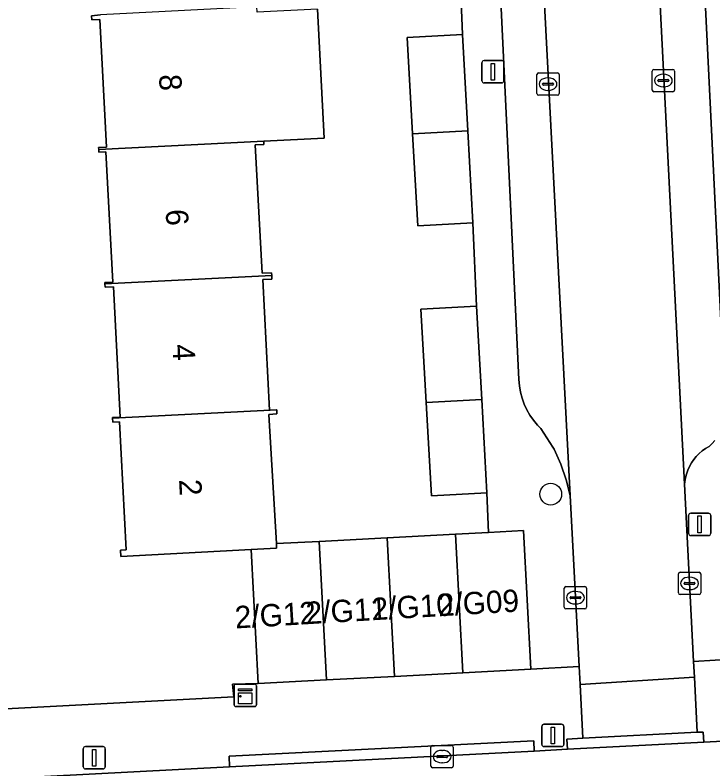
# Model space of a CAD drawing. Extents: x 161084 to 161928, y 385354 to 386522.
# Drawn here: x 161507.27 to 161538.54, y 385454.62 to 385488.38 of the extents above; entities that cross this region are included whole.
import ezdxf

# ---------------------------------------------------------------- set-up
doc = ezdxf.new("R2010")
doc.units = 0
for name, color, linetype in [('IMGEO_Boom', 7, 'Continuous'), ('IMGEO_Erf', 7, 'Continuous'), ('IMGEO_Kast', 7, 'Continuous'), ('IMGEO_Kolk', 7, 'Continuous'), ('IMGEO_Lichtmast', 7, 'Continuous'), ('IMGEO_Pand', 7, 'Continuous'), ('IMGEO_Pand_nummerreeks', 7, 'Continuous'), ('IMGEO_Parkeervlak_open', 7, 'Continuous'), ('IMGEO_Rijbaan_lokaal_open', 7, 'Continuous'), ('IMGEO_Voetpad_open', 7, 'Continuous')]:
    doc.layers.add(name, color=color, linetype=linetype)

msp = doc.modelspace()

# ---------------------------------------------------------------- linework, layer by layer
at = {"layer": 'IMGEO_Boom'}
msp.add_circle((161531.275, 385466.923), 0.489, dxfattribs=at)
at = {"layer": 'IMGEO_Erf'}
for points in [[(161520.817, 385488.644), (161521.121, 385482.866), (161518.416, 385482.73), (161518.424, 385482.584), (161518.035, 385482.563), (161518.338, 385476.817), (161518.768, 385476.84), (161518.774, 385476.716), (161518.783, 385476.552), (161518.37, 385476.53), (161518.677, 385470.69), (161518.994, 385470.706), (161518.995, 385470.694), (161519.004, 385470.517), (161518.647, 385470.498), (161518.982, 385464.708), (161520.897, 385464.809), (161523.95, 385464.97), (161527.003, 385465.13), (161528.486, 385465.208), (161528.414, 385466.981), (161525.927, 385466.842), (161525.692, 385471.032), (161525.458, 385475.21), (161527.945, 385475.349), (161527.789, 385479.07), (161525.314, 385478.933), (161525.085, 385483.066), (161524.847, 385487.373), (161527.322, 385487.51), (161527.169, 385491.213)], [(161503.718, 385457.15), (161517.076, 385457.851), (161517.01, 385458.411), (161518.17, 385458.443), (161517.854, 385464.44), (161512.01, 385464.134), (161511.995, 385464.42), (161512.251, 385464.433), (161511.949, 385470.164), (161511.649, 385470.148), (161511.64, 385470.323), (161511.638, 385470.354), (161511.989, 385470.372), (161511.681, 385476.212), (161511.305, 385476.192), (161511.297, 385476.339), (161511.294, 385476.395), (161511.653, 385476.415), (161511.346, 385482.254), (161511.025, 385482.237), (161511.019, 385482.357), (161511.014, 385482.452), (161511.375, 385482.47), (161511.074, 385488.185), (161510.706, 385488.166), (161510.697, 385488.341), (161511.094, 385488.393)]]:
    msp.add_lwpolyline(points, dxfattribs=at)
at = {"layer": 'IMGEO_Kast'}
for p, q in [((161517.088, 385457.486), (161517.088, 385458.327)), ((161517.088, 385458.327), (161517.088, 385457.486)), ((161517.163, 385458.411), (161518.004, 385458.411)), ((161518.004, 385458.411), (161517.163, 385458.411)), ((161518.088, 385458.336), (161518.088, 385457.495)), ((161518.088, 385457.495), (161518.088, 385458.336)), ((161518.013, 385457.411), (161517.172, 385457.411)), ((161517.172, 385457.411), (161518.013, 385457.411))]:
    msp.add_line(p, q, dxfattribs=at)
for points in [[(161517.283, 385458.201), (161517.883, 385458.201), (161517.883, 385458.116), (161517.283, 385458.116), (161517.283, 385458.201)], [(161517.283, 385458.026), (161517.883, 385458.026), (161517.883, 385457.537), (161517.283, 385457.537), (161517.283, 385458.026)]]:
    msp.add_lwpolyline(points, dxfattribs=at)
msp.add_circle((161517.367, 385457.875), 0.0377, dxfattribs=at)
for centre, start, end in [((161517.166, 385458.333), 92.4484, 184.2845), ((161517.166, 385458.333), 92.4484, 184.2845), ((161518.01, 385458.333), 2.4484, 94.2845), ((161518.01, 385458.333), 2.4484, 94.2845), ((161517.166, 385457.489), 182.4484, 274.2845), ((161517.166, 385457.489), 182.4484, 274.2845), ((161518.01, 385457.489), 272.4484, 4.2845), ((161518.01, 385457.489), 272.4484, 4.2845)]:
    msp.add_arc(centre, 0.0779, start, end, dxfattribs=at)
at = {"layer": 'IMGEO_Kolk'}
for p, q in [((161530.653, 385484.861), (161530.653, 385485.713)), ((161530.728, 385485.787), (161531.58, 385485.787)), ((161531.654, 385485.713), (161531.654, 385484.861)), ((161535.82, 385485.019), (161535.82, 385485.871)), ((161535.895, 385485.945), (161536.747, 385485.945)), ((161536.308, 385485.725), (161536.333, 385485.725)), ((161536.821, 385485.871), (161536.821, 385485.019)), ((161530.912, 385485.281), (161530.912, 385485.293)), ((161530.955, 385485.33), (161531.353, 385485.33)), ((161531.141, 385485.567), (161531.166, 385485.567)), ((161531.396, 385485.293), (161531.396, 385485.281)), ((161536.079, 385485.439), (161536.079, 385485.451)), ((161536.517, 385485.402), (161536.119, 385485.402)), ((161536.122, 385485.488), (161536.52, 385485.488)), ((161536.563, 385485.451), (161536.563, 385485.439)), ((161531.35, 385485.244), (161530.952, 385485.244)), ((161531.164, 385485.007), (161531.139, 385485.007)), ((161536.747, 385484.945), (161535.895, 385484.945)), ((161536.331, 385485.165), (161536.306, 385485.165)), ((161531.58, 385484.787), (161530.728, 385484.787)), ((161536.994, 385462.501), (161536.994, 385463.353)), ((161537.069, 385463.427), (161537.921, 385463.427)), ((161537.995, 385463.353), (161537.995, 385462.501)), ((161537.482, 385463.207), (161537.507, 385463.207)), ((161531.88, 385461.861), (161531.88, 385462.713)), ((161531.955, 385462.787), (161532.807, 385462.787)), ((161532.881, 385462.713), (161532.881, 385461.861)), ((161537.253, 385462.921), (161537.253, 385462.933)), ((161537.691, 385462.884), (161537.293, 385462.884)), ((161537.296, 385462.97), (161537.694, 385462.97)), ((161537.737, 385462.933), (161537.737, 385462.921)), ((161532.182, 385462.33), (161532.58, 385462.33)), ((161532.368, 385462.567), (161532.393, 385462.567)), ((161537.921, 385462.427), (161537.069, 385462.427)), ((161537.505, 385462.647), (161537.48, 385462.647)), ((161532.139, 385462.281), (161532.139, 385462.293)), ((161532.577, 385462.244), (161532.179, 385462.244)), ((161532.391, 385462.007), (161532.366, 385462.007)), ((161532.623, 385462.293), (161532.623, 385462.281)), ((161532.807, 385461.787), (161531.955, 385461.787)), ((161525.907, 385454.744), (161525.907, 385455.596)), ((161525.982, 385455.67), (161526.834, 385455.67)), ((161526.908, 385455.596), (161526.908, 385454.744)), ((161526.395, 385455.45), (161526.42, 385455.45)), ((161526.166, 385455.164), (161526.166, 385455.176)), ((161526.604, 385455.127), (161526.206, 385455.127)), ((161526.209, 385455.213), (161526.607, 385455.213)), ((161526.65, 385455.176), (161526.65, 385455.164)), ((161526.834, 385454.67), (161525.982, 385454.67)), ((161526.418, 385454.89), (161526.393, 385454.89))]:
    msp.add_line(p, q, dxfattribs=at)
for points in [[(161530.653, 385484.861), (161530.653, 385485.713)], [(161530.728, 385485.787), (161531.58, 385485.787)], [(161531.654, 385485.713), (161531.654, 385484.861)], [(161535.82, 385485.019), (161535.82, 385485.871)], [(161535.895, 385485.945), (161536.747, 385485.945)], [(161536.821, 385485.871), (161536.821, 385485.019)], [(161536.747, 385484.945), (161535.895, 385484.945)], [(161531.58, 385484.787), (161530.728, 385484.787)], [(161536.994, 385462.501), (161536.994, 385463.353)], [(161537.069, 385463.427), (161537.921, 385463.427)], [(161537.995, 385463.353), (161537.995, 385462.501)], [(161531.88, 385461.861), (161531.88, 385462.713)], [(161531.955, 385462.787), (161532.807, 385462.787)], [(161532.881, 385462.713), (161532.881, 385461.861)], [(161537.921, 385462.427), (161537.069, 385462.427)], [(161532.807, 385461.787), (161531.955, 385461.787)], [(161525.907, 385454.744), (161525.907, 385455.596)], [(161525.982, 385455.67), (161526.834, 385455.67)], [(161526.908, 385455.596), (161526.908, 385454.744)], [(161526.834, 385454.67), (161525.982, 385454.67)]]:
    msp.add_lwpolyline(points, dxfattribs=at)
for centre, radius, start, end in [((161530.73, 385485.711), 0.0765, 91.552, 178.448), ((161530.73, 385485.711), 0.0765, 91.552, 178.448), ((161531.578, 385485.711), 0.0765, 1.552, 88.448), ((161531.578, 385485.711), 0.0765, 1.552, 88.448), ((161535.897, 385485.869), 0.0765, 91.552, 178.448), ((161535.897, 385485.869), 0.0765, 91.552, 178.448), ((161536.745, 385485.869), 0.0765, 1.552, 88.448), ((161536.745, 385485.869), 0.0765, 1.552, 88.448), ((161530.952, 385485.29), 0.0403, 85.8775, 175.7526), ((161530.949, 385485.28), 0.0366, 178.938, 274.7102), ((161531.353, 385485.287), 0.043, 264.8664, 352.4533), ((161531.357, 385485.292), 0.0386, 1.7309, 96.639), ((161536.119, 385485.448), 0.0403, 85.8775, 175.7526), ((161536.116, 385485.438), 0.0366, 178.938, 274.7102), ((161536.52, 385485.445), 0.043, 264.8664, 352.4533), ((161536.524, 385485.45), 0.0386, 1.7309, 96.639), ((161535.897, 385485.021), 0.0765, 181.552, 268.448), ((161535.897, 385485.021), 0.0765, 181.552, 268.448), ((161536.745, 385485.021), 0.0765, 271.552, 358.448), ((161536.745, 385485.021), 0.0765, 271.552, 358.448), ((161530.73, 385484.863), 0.0765, 181.552, 268.448), ((161530.73, 385484.863), 0.0765, 181.552, 268.448), ((161531.578, 385484.863), 0.0765, 271.552, 358.448), ((161531.578, 385484.863), 0.0765, 271.552, 358.448), ((161537.071, 385463.351), 0.0765, 91.552, 178.448), ((161537.071, 385463.351), 0.0765, 91.552, 178.448), ((161537.919, 385463.351), 0.0765, 1.552, 88.448), ((161537.919, 385463.351), 0.0765, 1.552, 88.448), ((161531.957, 385462.711), 0.0765, 91.552, 178.448), ((161531.957, 385462.711), 0.0765, 91.552, 178.448), ((161532.805, 385462.711), 0.0765, 1.552, 88.448), ((161532.805, 385462.711), 0.0765, 1.552, 88.448), ((161537.293, 385462.93), 0.0403, 85.8775, 175.7526), ((161537.29, 385462.92), 0.0366, 178.938, 274.7102), ((161537.694, 385462.927), 0.043, 264.8664, 352.4533), ((161537.698, 385462.932), 0.0386, 1.7309, 96.639), ((161532.179, 385462.29), 0.0403, 85.8775, 175.7526), ((161532.584, 385462.292), 0.0386, 1.7309, 96.639), ((161537.071, 385462.503), 0.0765, 181.552, 268.448), ((161537.071, 385462.503), 0.0765, 181.552, 268.448), ((161537.919, 385462.503), 0.0765, 271.552, 358.448), ((161537.919, 385462.503), 0.0765, 271.552, 358.448), ((161532.176, 385462.28), 0.0366, 178.938, 274.7102), ((161532.58, 385462.287), 0.043, 264.8664, 352.4533), ((161531.957, 385461.863), 0.0765, 181.552, 268.448), ((161531.957, 385461.863), 0.0765, 181.552, 268.448), ((161532.805, 385461.863), 0.0765, 271.552, 358.448), ((161532.805, 385461.863), 0.0765, 271.552, 358.448), ((161525.984, 385455.594), 0.0765, 91.552, 178.448), ((161525.984, 385455.594), 0.0765, 91.552, 178.448), ((161526.832, 385455.594), 0.0765, 1.552, 88.448), ((161526.832, 385455.594), 0.0765, 1.552, 88.448), ((161526.206, 385455.173), 0.0403, 85.8775, 175.7526), ((161526.203, 385455.163), 0.0366, 178.938, 274.7102), ((161526.607, 385455.17), 0.043, 264.8664, 352.4533), ((161526.611, 385455.175), 0.0386, 1.7309, 96.639), ((161525.984, 385454.746), 0.0765, 181.552, 268.448), ((161525.984, 385454.746), 0.0765, 181.552, 268.448), ((161526.832, 385454.746), 0.0765, 271.552, 358.448), ((161526.832, 385454.746), 0.0765, 271.552, 358.448)]:
    msp.add_arc(centre, radius, start, end, dxfattribs=at)
for centre, major_axis, ratio, start_param, end_param in [((161536.307, 385485.445), (-0.387, 0.002), 0.722429, 4.712389, 7.853982), ((161536.332, 385485.445), (-0.39, 0.002), 0.717154, 1.570796, 4.712389), ((161531.14, 385485.287), (-0.387, 0.002), 0.722429, 4.712389, 7.853982), ((161531.165, 385485.287), (-0.39, 0.002), 0.717154, 1.570796, 4.712389), ((161537.481, 385462.927), (-0.387, 0.002), 0.722429, 4.712389, 7.853982), ((161537.506, 385462.927), (-0.39, 0.002), 0.717154, 1.570796, 4.712389), ((161532.367, 385462.287), (-0.387, 0.002), 0.722429, 4.712389, 7.853982), ((161532.392, 385462.287), (-0.39, 0.002), 0.717154, 1.570796, 4.712389), ((161526.394, 385455.17), (-0.387, 0.002), 0.722429, 4.712389, 7.853982), ((161526.419, 385455.17), (-0.39, 0.002), 0.717154, 1.570796, 4.712389)]:
    msp.add_ellipse(centre, major_axis=major_axis, ratio=ratio, start_param=start_param, end_param=end_param, dxfattribs=at)
at = {"layer": 'IMGEO_Lichtmast'}
for p, q in [((161528.289, 385486.339), (161529.079, 385486.339)), ((161529.079, 385486.339), (161528.289, 385486.339)), ((161528.189, 385485.439), (161528.189, 385486.239)), ((161528.189, 385486.239), (161528.189, 385485.439)), ((161529.179, 385486.239), (161529.179, 385485.439)), ((161529.179, 385485.439), (161529.179, 385486.239)), ((161529.079, 385485.339), (161528.289, 385485.339)), ((161528.289, 385485.339), (161529.079, 385485.339)), ((161537.551, 385466.071), (161538.341, 385466.071)), ((161538.341, 385466.071), (161537.551, 385466.071)), ((161537.451, 385465.171), (161537.451, 385465.971)), ((161537.451, 385465.971), (161537.451, 385465.171)), ((161538.441, 385465.971), (161538.441, 385465.171)), ((161538.441, 385465.171), (161538.441, 385465.971)), ((161538.341, 385465.071), (161537.551, 385465.071)), ((161537.551, 385465.071), (161538.341, 385465.071)), ((161530.972, 385456.616), (161531.762, 385456.616)), ((161531.762, 385456.616), (161530.972, 385456.616)), ((161530.872, 385455.716), (161530.872, 385456.516)), ((161530.872, 385456.516), (161530.872, 385455.716)), ((161531.862, 385456.516), (161531.862, 385455.716)), ((161531.862, 385455.716), (161531.862, 385456.516)), ((161510.425, 385455.618), (161511.215, 385455.618)), ((161511.215, 385455.618), (161510.425, 385455.618)), ((161531.762, 385455.616), (161530.972, 385455.616)), ((161530.972, 385455.616), (161531.762, 385455.616)), ((161510.325, 385454.718), (161510.325, 385455.518)), ((161510.325, 385455.518), (161510.325, 385454.718)), ((161511.315, 385455.518), (161511.315, 385454.718)), ((161511.315, 385454.718), (161511.315, 385455.518)), ((161511.215, 385454.618), (161510.425, 385454.618)), ((161510.425, 385454.618), (161511.215, 385454.618))]:
    msp.add_line(p, q, dxfattribs=at)
for points in [[(161528.609, 385486.214), (161528.759, 385486.214), (161528.759, 385485.464), (161528.609, 385485.464), (161528.609, 385486.214)], [(161537.871, 385465.946), (161538.021, 385465.946), (161538.021, 385465.196), (161537.871, 385465.196), (161537.871, 385465.946)], [(161531.292, 385456.491), (161531.442, 385456.491), (161531.442, 385455.741), (161531.292, 385455.741), (161531.292, 385456.491)], [(161510.745, 385455.493), (161510.895, 385455.493), (161510.895, 385454.743), (161510.745, 385454.743), (161510.745, 385455.493)]]:
    msp.add_lwpolyline(points, dxfattribs=at)
for centre, start, end in [((161528.289, 385486.239), 90, 180), ((161528.289, 385486.239), 90, 180), ((161529.079, 385486.239), 0, 90), ((161529.079, 385486.239), 360, 90), ((161528.289, 385485.439), 180, 270), ((161528.289, 385485.439), 180, 270), ((161529.079, 385485.439), 270, 0), ((161529.079, 385485.439), 270, 0), ((161537.551, 385465.971), 90, 180), ((161537.551, 385465.971), 90, 180), ((161538.341, 385465.971), 0, 90), ((161538.341, 385465.971), 360, 90), ((161537.551, 385465.171), 180, 270), ((161537.551, 385465.171), 180, 270), ((161538.341, 385465.171), 270, 0), ((161538.341, 385465.171), 270, 0), ((161530.972, 385456.516), 90, 180), ((161530.972, 385456.516), 90, 180), ((161531.762, 385456.516), 0, 90), ((161531.762, 385456.516), 360, 90), ((161510.425, 385455.518), 90, 180), ((161510.425, 385455.518), 90, 180), ((161511.215, 385455.518), 0, 90), ((161511.215, 385455.518), 360, 90), ((161530.972, 385455.716), 180, 270), ((161530.972, 385455.716), 180, 270), ((161531.762, 385455.716), 270, 0), ((161531.762, 385455.716), 270, 0), ((161510.425, 385454.718), 180, 270), ((161510.425, 385454.718), 180, 270), ((161511.215, 385454.718), 270, 0), ((161511.215, 385454.718), 270, 0)]:
    msp.add_arc(centre, 0.1, start, end, dxfattribs=at)
at = {"layer": 'IMGEO_Pand'}
for points in [[(161520.817, 385488.644), (161518.119, 385488.503), (161518.106, 385488.747), (161517.763, 385488.73), (161511.094, 385488.393), (161510.697, 385488.341), (161510.706, 385488.166), (161511.074, 385488.185), (161511.375, 385482.47), (161511.014, 385482.452), (161511.019, 385482.357), (161518.416, 385482.73), (161521.121, 385482.866)], [(161527.322, 385487.51), (161524.847, 385487.373), (161525.085, 385483.066), (161527.561, 385483.191)], [(161527.561, 385483.191), (161525.085, 385483.066), (161525.314, 385478.933), (161527.789, 385479.07)], [(161518.035, 385482.563), (161518.424, 385482.584), (161518.416, 385482.73), (161511.019, 385482.357), (161511.025, 385482.237), (161511.346, 385482.254), (161511.653, 385476.415), (161511.294, 385476.395), (161511.297, 385476.339), (161518.774, 385476.716), (161518.768, 385476.84), (161518.338, 385476.817)], [(161518.37, 385476.53), (161518.783, 385476.552), (161518.774, 385476.716), (161511.297, 385476.339), (161511.305, 385476.192), (161511.681, 385476.212), (161511.989, 385470.372), (161511.638, 385470.354), (161511.64, 385470.323), (161518.995, 385470.694), (161518.994, 385470.706), (161518.677, 385470.69)], [(161527.945, 385475.349), (161525.458, 385475.21), (161525.692, 385471.032), (161528.18, 385471.157)], [(161528.18, 385471.157), (161525.692, 385471.032), (161525.927, 385466.842), (161528.414, 385466.981)], [(161518.993, 385464.499), (161518.982, 385464.708), (161518.647, 385470.498), (161519.004, 385470.517), (161518.995, 385470.694), (161511.64, 385470.323), (161511.649, 385470.148), (161511.949, 385470.164), (161512.251, 385464.433), (161511.995, 385464.42), (161512.01, 385464.134), (161517.854, 385464.44)], [(161527.003, 385465.13), (161523.95, 385464.97), (161524.276, 385458.764), (161527.33, 385458.925)], [(161528.486, 385465.208), (161527.003, 385465.13), (161527.33, 385458.925), (161530.383, 385459.086), (161530.056, 385465.291)], [(161521.223, 385458.604), (161520.897, 385464.809), (161518.982, 385464.708), (161518.993, 385464.499), (161517.854, 385464.44), (161518.17, 385458.443)], [(161521.223, 385458.604), (161524.276, 385458.764), (161523.95, 385464.97), (161520.897, 385464.809)]]:
    msp.add_lwpolyline(points, close=True, dxfattribs=at)
at = {"layer": 'IMGEO_Parkeervlak_open'}
for points in [[(161528.515, 385500), (161529.847, 385472.057), (161529.869, 385471.776), (161529.916, 385471.498), (161529.987, 385471.225), (161530.082, 385470.96), (161530.201, 385470.705), (161530.342, 385470.461), (161530.505, 385470.23), (161530.687, 385470.015), (161530.831, 385469.87), (161531.375, 385469.031), (161531.424, 385468.937), (161531.727, 385468.266), (161531.97, 385467.57), (161532.15, 385466.856), (161530.414, 385500)], [(161535.606, 385500), (161537.272, 385467.377), (161537.28, 385467.468), (161537.308, 385467.648), (161537.352, 385467.826), (161537.411, 385467.999), (161537.486, 385468.166), (161537.575, 385468.325), (161537.679, 385468.476), (161537.795, 385468.617), (161537.923, 385468.747), (161538.063, 385468.865), (161538.213, 385468.971), (161538.371, 385469.062), (161538.505, 385469.187), (161538.627, 385469.324)], [(161539.087, 385470.737), (161537.657, 385500)]]:
    msp.add_lwpolyline(points, dxfattribs=at)
at = {"layer": 'IMGEO_Rijbaan_lokaal_open'}
msp.add_lwpolyline([(161530.414, 385500), (161532.15, 385466.856), (161532.551, 385459.201), (161532.593, 385458.393), (161537.713, 385458.731), (161537.678, 385459.424), (161537.272, 385467.377), (161535.606, 385500)], dxfattribs=at)
msp.add_lwpolyline([(161558.111, 385456.854), (161556.969, 385456.794), (161552.326, 385456.553), (161552.175, 385456.545), (161539.541, 385455.888), (161538.131, 385455.814), (161532.023, 385455.497), (161530.535, 385455.419), (161516.884, 385454.709), (161500, 385453.831), (161495.616, 385453.606), (161495.539, 385453.602), (161495.992, 385445.859), (161499.919, 385446.056), (161512.995, 385446.714), (161514.056, 385446.768), (161515.237, 385446.828), (161521.452, 385447.158), (161522.558, 385447.214), (161526.215, 385447.371), (161534.038, 385447.759), (161550.827, 385448.607), (161558.515, 385448.993)], close=True, dxfattribs=at)
at = {"layer": 'IMGEO_Voetpad_open'}
for points in [[(161527.169, 385491.213), (161527.322, 385487.51), (161527.561, 385483.191), (161527.789, 385479.07), (161527.945, 385475.349), (161528.18, 385471.157), (161528.414, 385466.981), (161528.486, 385465.208), (161530.056, 385465.291), (161530.383, 385459.086), (161532.551, 385459.201), (161532.15, 385466.856), (161531.97, 385467.57), (161531.727, 385468.266), (161531.424, 385468.937), (161531.375, 385469.031), (161530.831, 385469.87), (161530.687, 385470.015), (161530.505, 385470.23), (161530.342, 385470.461), (161530.201, 385470.705), (161530.082, 385470.96), (161529.987, 385471.225), (161529.916, 385471.498), (161529.869, 385471.776), (161529.847, 385472.057), (161528.515, 385500)], [(161537.657, 385500), (161539.087, 385470.737)], [(161538.627, 385469.324), (161538.505, 385469.187), (161538.371, 385469.062), (161538.213, 385468.971), (161538.063, 385468.865), (161537.923, 385468.747), (161537.795, 385468.617), (161537.679, 385468.476), (161537.575, 385468.325), (161537.486, 385468.166), (161537.411, 385467.999), (161537.352, 385467.826), (161537.308, 385467.648), (161537.28, 385467.468), (161537.272, 385467.377), (161537.678, 385459.424), (161539.612, 385459.554)], [(161500, 385453.831), (161516.884, 385454.709), (161516.859, 385455.187), (161530.511, 385455.881), (161530.535, 385455.419), (161532.023, 385455.497), (161531.998, 385455.957), (161532.717, 385455.994), (161532.593, 385458.393), (161532.551, 385459.201), (161530.383, 385459.086), (161527.33, 385458.925), (161524.276, 385458.764), (161521.223, 385458.604), (161518.17, 385458.443), (161517.01, 385458.411), (161517.076, 385457.851), (161503.718, 385457.15)]]:
    msp.add_lwpolyline(points, dxfattribs=at)
for points in [[(161552.017, 385459.658), (161551.99, 385460.184), (161548.896, 385460.027), (161545.801, 385459.869), (161542.706, 385459.712), (161539.612, 385459.554), (161537.678, 385459.424), (161537.713, 385458.731), (161537.841, 385456.258), (161538.106, 385456.272), (161538.131, 385455.814), (161539.541, 385455.888), (161539.516, 385456.345), (161552.152, 385456.995)], [(161537.713, 385458.731), (161532.593, 385458.393), (161532.717, 385455.994), (161537.841, 385456.258)], [(161538.106, 385456.272), (161537.841, 385456.258), (161532.717, 385455.994), (161531.998, 385455.957), (161532.023, 385455.497), (161538.131, 385455.814)], [(161530.535, 385455.419), (161530.511, 385455.881), (161516.859, 385455.187), (161516.884, 385454.709)]]:
    msp.add_lwpolyline(points, close=True, dxfattribs=at)

# ---------------------------------------------------------------- texts
at = {"layer": 'IMGEO_Pand_nummerreeks'}
for s, rotation, p in [('8', 272.8417, (161513.72, 385485.706)), ('6', 272.8417, (161514.019, 385479.664)), ('4', 272.8417, (161514.319, 385473.617)), ('2', 272.8389, (161514.619, 385467.572)), ('2/G09', 3.4268, (161526.247, 385461.451)), ('2/G10', 3.4268, (161523.282, 385461.274)), ('2/G12', 3.4268, (161517.148, 385460.906)), ('2/G11', 3.4268, (161520.327, 385461.097))]:
    msp.add_text(s, height=1, rotation=rotation, dxfattribs=at).set_placement(p)

doc.saveas('drawing.dxf')
